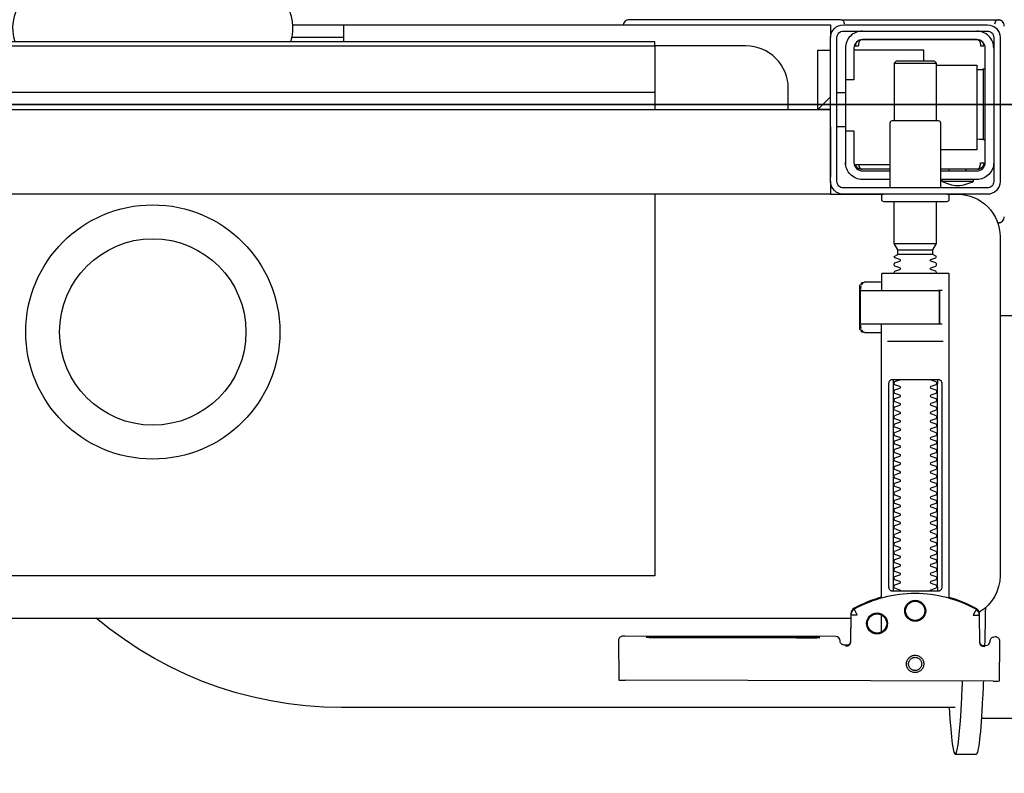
# Model space of a CAD drawing. Header units: millimetres. Extents: x 15214 to 140083, y -437840 to -79279.
# Tile 418 of 656: x 59373 to 59396, y -194630 to -194613. Entities that reach past the tile are written whole.
import ezdxf

# ---------------------------------------------------------------- set-up
doc = ezdxf.new("R2010")
doc.units = ezdxf.units.MM
doc.layers.get('0').update_dxf_attribs({"lineweight": 0})
doc.layers.add('0-wypos-sanitarne', color=1, linetype='Continuous')
doc.layers.add('0-ZABUDOWA GK-MDF', color=54, linetype='Continuous', lineweight=35)

# ---------------------------------------------------------------- blocks, each defined once
blk = doc.blocks.new('99400_TOP')
for points in [[(-0.18941, 0.18181), (-0.19441, 0.18181)], [(-0.19567, 0.17331), (-0.20939, 0.17331)], [(-0.18941, 0.17081), (-0.04454, 0.17081), (-0.04035, 0.17071), (-0.03616, 0.17042), (-0.032, 0.16993), (-0.02786, 0.16925), (-0.02376, 0.16837), (-0.0197, 0.16731), (-0.0157, 0.16606), (-0.01176, 0.16462), (-0.00789, 0.163), (-0.0041, 0.1612), (-0.0004, 0.15923), (0.0032, 0.15708), (0.00671, 0.15478), (0.0101, 0.1523), (0.01337, 0.14968)], [(-0.19839, 0.16455), (-0.11148, 0.16437)], [(-0.19593, 0.15629), (-0.19608, 0.15629), (-0.19638, 0.15629), (-0.19593, 0.1562), (-0.19577, 0.15614), (-0.19563, 0.15605), (-0.19551, 0.15594), (-0.1954, 0.15581), (-0.19532, 0.15567), (-0.19526, 0.15551), (-0.19523, 0.15535)], [(-0.16479, 0.14865), (-0.16466, 0.1552), (-0.16464, 0.15536), (-0.1646, 0.15551), (-0.16454, 0.15566), (-0.16445, 0.15579), (-0.16435, 0.15591), (-0.16422, 0.15601), (-0.16408, 0.15609), (-0.16394, 0.15614), (-0.16348, 0.15622), (-0.1638, 0.15623), (-0.16395, 0.15623)], [(-0.12195, 0.15427), (-0.15195, 0.15433)], [(-0.15195, 0.15423), (-0.12195, 0.15417)], [(-0.172, 0.15297), (-0.172, 0.14892)], [(0.16493, 0.14968), (-0.16477, 0.14968)], [(-0.172, 0.14497), (-0.172, 0.08036)], [(-0.1852, 0.14236), (-0.1852, 0.09436)], [(-0.1748, 0.09436), (-0.1748, 0.14236)], [(-0.11847, 0.04968), (-0.11847, 0.13968), (0.11153, 0.13968), (0.11153, 0.04968)], [(-0.17342, 0.08436), (-0.18658, 0.08436)], [(-0.172, 0.0823), (-0.17167, 0.08236), (-0.1682, 0.08236), (-0.16809, 0.08236), (-0.16798, 0.08234), (-0.16789, 0.08225), (-0.16779, 0.08224), (-0.16762, 0.08223), (-0.16752, 0.08223), (-0.16741, 0.08221), (-0.1673, 0.08214), (-0.16725, 0.082), (-0.16725, 0.08174), (-0.16711, 0.08172), (-0.16701, 0.08168), (-0.16693, 0.08162), (-0.16687, 0.08148), (-0.16687, 0.07124), (-0.16691, 0.07111), (-0.16701, 0.07103), (-0.16725, 0.07098), (-0.16725, 0.07071), (-0.16728, 0.07061), (-0.16735, 0.07054), (-0.16746, 0.0705), (-0.16762, 0.07049), (-0.16775, 0.07048), (-0.16789, 0.07046), (-0.16797, 0.07039), (-0.16807, 0.07036), (-0.1682, 0.07036), (-0.17167, 0.07036), (-0.172, 0.07041)], [(-0.16829, 0.08235), (-0.16772, 0.08221), (-0.16738, 0.08176)], [(-0.16723, 0.08135), (-0.16714, 0.08082), (-0.16713, 0.08055)], [(-0.18633, 0.08036), (-0.17526, 0.08036), (-0.17367, 0.08036)], [(-0.2, 0.07831), (-0.20939, 0.07831)], [(-0.18633, 0.07236), (-0.1855, 0.07236), (-0.18567, 0.07246), (-0.1857, 0.07256)], [(-0.16713, 0.07216), (-0.16714, 0.0719), (-0.16723, 0.07137)], [(-0.16738, 0.07096), (-0.16772, 0.07051), (-0.16829, 0.07036)], [(-0.1841, 0.06388), (-0.1759, 0.06388)], [(-0.1759, 0.06282), (-0.1841, 0.06282)], [(-0.175, 0.06126), (-0.185, 0.06126)], [(-0.20001, 0.05638), (-0.19987, 0.05642), (-0.19976, 0.05645), (-0.19962, 0.05647), (-0.19948, 0.05647)], [(-0.16, 0.04668), (-0.16, 0.04968), (0.16, 0.04968), (0.16, 0.04668)], [(-0.192, 0.04418), (-0.192, 0.04378)], [(-0.188, 0.04418), (-0.188, 0.04378)], [(-0.16, 0.03368), (-0.16, 0.04568)], [(-0.19478, 0.04378), (-0.186, 0.04378)], [(-0.16664, 0.04268), (-0.16666, 0.04284), (-0.16669, 0.04295), (-0.16672, 0.04306), (-0.16675, 0.04316), (-0.16679, 0.04326), (-0.16683, 0.04337), (-0.16689, 0.04346), (-0.16694, 0.04355), (-0.16701, 0.04363), (-0.1671, 0.0437), (-0.16718, 0.04375), (-0.16728, 0.04378), (-0.16718, 0.04377), (-0.16708, 0.04376), (-0.16696, 0.04373), (-0.16686, 0.0437), (-0.16677, 0.04367), (-0.16666, 0.04362), (-0.16657, 0.04357), (-0.16646, 0.0435), (-0.16636, 0.04342), (-0.16627, 0.04334), (-0.16618, 0.04324), (-0.1661, 0.04314), (-0.16603, 0.04303), (-0.16597, 0.04292), (-0.16592, 0.0428), (-0.16588, 0.04268), (-0.174, 0.04268)], [(-0.174, 0.04378), (-0.16722, 0.04378)], [(-0.185, 0.01918), (-0.1945, 0.01918), (-0.1945, 0.03918), (-0.186, 0.03918)], [(-0.19591, 0.03679), (-0.19602, 0.03679), (-0.19616, 0.03679), (-0.19632, 0.03679), (-0.1965, 0.03679)], [(-0.1615, 0.03368), (-0.1635, 0.03368)], [(-0.185, 0.03238), (-0.185, 0.01876), (-0.1845, 0.01826), (-0.1755, 0.01826), (-0.175, 0.01876), (-0.175, 0.03238)], [(0.16, 0.02668), (0.157, 0.02968), (0.16, 0.02968), (-0.16, 0.02968), (-0.157, 0.02968), (-0.16, 0.02668)], [(-0.157, 0.02968), (-0.157, 0.01568), (-0.16, 0.01568)], [(0.10602, 0.02968), (0.10602, 0.0256), (-0.11847, 0.0256)], [(-0.1615, 0.02568), (-0.1635, 0.02568)], [(-0.1965, 0.02017), (-0.19632, 0.02017), (-0.19616, 0.02017), (-0.19602, 0.02017), (-0.19591, 0.02017)], [(-0.175, 0.01876), (-0.185, 0.01876)], [(-0.182, 0.01826), (-0.182, 0.01568), (-0.1655, 0.01568)], [(-0.16636, 0.01353), (-0.16625, 0.01364), (-0.16618, 0.01371), (-0.16612, 0.01379), (-0.16606, 0.01388), (-0.166, 0.01398), (-0.16596, 0.01407), (-0.16592, 0.01417), (-0.16589, 0.01428), (-0.16586, 0.01438), (-0.16584, 0.01449), (-0.16583, 0.01459), (-0.16583, 0.01469), (-0.16593, 0.01468), (-0.16606, 0.01468), (-0.1663, 0.01468), (-0.1664, 0.01468), (-0.16651, 0.01468), (-0.16661, 0.01468), (-0.16661, 0.01458), (-0.16662, 0.01448), (-0.16663, 0.01438), (-0.16664, 0.01428), (-0.16665, 0.01418), (-0.16667, 0.01407), (-0.1667, 0.01397), (-0.16673, 0.01387), (-0.16676, 0.01377), (-0.1668, 0.01366), (-0.16685, 0.01356), (-0.1669, 0.01347), (-0.16697, 0.01338), (-0.16704, 0.01331), (-0.16712, 0.01325), (-0.16725, 0.01318), (-0.19475, 0.01318), (-0.19493, 0.01328), (-0.19501, 0.01336), (-0.19507, 0.01344), (-0.19513, 0.01353), (-0.19518, 0.01363), (-0.19522, 0.01372), (-0.19526, 0.01383), (-0.19529, 0.01393), (-0.19532, 0.01405), (-0.19534, 0.01415), (-0.19536, 0.01425), (-0.19537, 0.01435), (-0.19538, 0.01446), (-0.19538, 0.01458), (-0.19539, 0.01468), (-0.19617, 0.01467), (-0.19616, 0.01456), (-0.19615, 0.01446), (-0.19613, 0.01435), (-0.1961, 0.01425), (-0.19607, 0.01415), (-0.19603, 0.01405), (-0.19598, 0.01395), (-0.19592, 0.01386), (-0.19586, 0.01377), (-0.19579, 0.01369), (-0.19571, 0.01361), (-0.19563, 0.01353)], [(-0.03305, 0.00968), (-0.16, 0.00968), (-0.16, 0.01268)], [(-0.045, 0.00968), (-0.045, 0.01368)], [(-0.045, 0.01268), (-0.03283, 0.01268)]]:
    blk.add_lwpolyline(points)
for points in [[(-0.19989, 0.16454), (-0.19995, 0.15554, 0.009369), (-0.19993, 0.15511), (-0.19991, 0.15494), (-0.19986, 0.15477), (-0.19978, 0.15461), (-0.19968, 0.15447), (-0.19955, 0.15435), (-0.1994, 0.15426), (-0.19924, 0.15419), (-0.19907, 0.15415), (-0.19895, 0.15414), (-0.1988, 0.15414)], [(-0.16412, 0.15607), (-0.16324, 0.15607), (-0.16303, 0.15604), (-0.16282, 0.15598), (-0.16264, 0.15587), (-0.16249, 0.15572), (-0.16236, 0.15555), (-0.16228, 0.15535), (-0.16224, 0.15515, 0.002299), (-0.16224, 0.15503, 0.40455), (-0.16124, 0.15406), (-0.11145, 0.15396), (-0.11127, 0.15396), (-0.11111, 0.15396), (-0.11099, 0.15396), (-0.11083, 0.15397), (-0.11065, 0.15401), (-0.11048, 0.15408), (-0.11033, 0.15418), (-0.1102, 0.1543), (-0.11009, 0.15445), (-0.11001, 0.15461), (-0.10996, 0.15479), (-0.10995, 0.15497), (-0.10997, 0.16396), (-0.10998, 0.16435)], [(-0.19576, 0.15613), (-0.19665, 0.15613, 0.282591), (-0.19753, 0.15558), (-0.19757, 0.15549), (-0.19761, 0.15538), (-0.19763, 0.15529), (-0.19764, 0.15514, -0.415352), (-0.19864, 0.15414)], [(-0.19623, 0.15644), (-0.19587, 0.15638), (-0.19555, 0.15617), (-0.19533, 0.15585), (-0.19523, 0.1555), (-0.19513, 0.14894), (-0.19513, 0.14888, 0.265347), (-0.19435, 0.14762, 0.125711), (-0.17997, 0.14391, 0.125711), (-0.16558, 0.14756, 0.26954), (-0.16479, 0.14885), (-0.16467, 0.1554), (-0.16464, 0.15562), (-0.16456, 0.15583), (-0.16444, 0.15601), (-0.16428, 0.15617), (-0.16409, 0.15628), (-0.16388, 0.15635), (-0.16368, 0.15638)], [(-0.15993, 0.04968), (-0.17248, 0.04968, 0.405519), (-0.172, 0.05018), (-0.172, 0.05088, 0.414214), (-0.1725, 0.05138), (-0.1875, 0.05138, 0.414214), (-0.188, 0.05088), (-0.188, 0.05018, 0.405519), (-0.18751, 0.04968), (-0.19, 0.04968, -0.414214), (-0.2, 0.05968), (-0.2, 0.13968, -0.266001), (-0.19506, 0.1483)], [(-0.19512, 0.14869), (-0.19511, 0.1485), (-0.19509, 0.1484), (-0.19506, 0.1483), (-0.19503, 0.1482), (-0.19498, 0.1481), (-0.19493, 0.148), (-0.19488, 0.14791), (-0.19482, 0.14782), (-0.19475, 0.14774), (-0.19467, 0.14766), (-0.1946, 0.14759), (-0.19451, 0.14753), (-0.19443, 0.14747), (-0.19434, 0.14742), (-0.19358, 0.14701), (-0.19281, 0.14663), (-0.19203, 0.14628), (-0.19124, 0.14594), (-0.19044, 0.14563), (-0.18964, 0.14534), (-0.18882, 0.14507), (-0.188, 0.14483), (-0.188, 0.06856, 0.414214), (-0.1878, 0.06836), (-0.17545, 0.06836), (-0.1722, 0.06836, 0.414214), (-0.172, 0.06856), (-0.172, 0.07236)], [(-0.172, 0.14478), (-0.17117, 0.14502), (-0.17034, 0.14528), (-0.16952, 0.14557), (-0.16871, 0.14588), (-0.16791, 0.14622), (-0.16712, 0.14657), (-0.16635, 0.14695), (-0.16558, 0.14736), (-0.16557, 0.14736, 0.269546), (-0.16479, 0.14865)], [(-0.18353, 0.09336, 0.182836), (-0.18364, 0.09345), (-0.18485, 0.09386, 0.050055), (-0.185, 0.09412), (-0.185, 0.0944, 0.050055), (-0.18485, 0.09466), (-0.18364, 0.09507, 0.719897), (-0.18364, 0.09545), (-0.18485, 0.09586, 0.050055), (-0.185, 0.09612), (-0.185, 0.0964, 0.050055), (-0.18485, 0.09666), (-0.18364, 0.09707, 0.719897), (-0.18364, 0.09745), (-0.18485, 0.09786, 0.050055), (-0.185, 0.09812), (-0.185, 0.0984, 0.050055), (-0.18485, 0.09866), (-0.18364, 0.09907, 0.719897), (-0.18364, 0.09945), (-0.18485, 0.09986, 0.050055), (-0.185, 0.10012), (-0.185, 0.1004, 0.050055), (-0.18485, 0.10066), (-0.18364, 0.10107, 0.719897), (-0.18364, 0.10145), (-0.18485, 0.10186, 0.050055), (-0.185, 0.10212), (-0.185, 0.1024, 0.050055), (-0.18485, 0.10266), (-0.18364, 0.10307, 0.719897), (-0.18364, 0.10345), (-0.18485, 0.10386, 0.050055), (-0.185, 0.10412), (-0.185, 0.1044, 0.050055), (-0.18485, 0.10466), (-0.18364, 0.10507, 0.719897), (-0.18364, 0.10545), (-0.18485, 0.10586, 0.050055), (-0.185, 0.10612), (-0.185, 0.1064, 0.050055), (-0.18485, 0.10666), (-0.18364, 0.10707, 0.719897), (-0.18364, 0.10745), (-0.18485, 0.10786, 0.050055), (-0.185, 0.10812), (-0.185, 0.1084, 0.050055), (-0.18485, 0.10866), (-0.18364, 0.10907, 0.719897), (-0.18364, 0.10945), (-0.18485, 0.10986, 0.050055), (-0.185, 0.11012), (-0.185, 0.1104, 0.050055), (-0.18485, 0.11066), (-0.18364, 0.11107, 0.719897), (-0.18364, 0.11145), (-0.18485, 0.11186, 0.050055), (-0.185, 0.11212), (-0.185, 0.1124, 0.050055), (-0.18485, 0.11266), (-0.18364, 0.11307, 0.719897), (-0.18364, 0.11345), (-0.18485, 0.11386, 0.050055), (-0.185, 0.11412), (-0.185, 0.1144, 0.050055), (-0.18485, 0.11466), (-0.18364, 0.11507, 0.719897), (-0.18364, 0.11545), (-0.18485, 0.11586, 0.050055), (-0.185, 0.11612), (-0.185, 0.1164, 0.050055), (-0.18485, 0.11666), (-0.18364, 0.11707, 0.719897), (-0.18364, 0.11745), (-0.18485, 0.11786, 0.050055), (-0.185, 0.11812), (-0.185, 0.1184, 0.050055), (-0.18485, 0.11866), (-0.18364, 0.11907, 0.719897), (-0.18364, 0.11945), (-0.18485, 0.11986, 0.050055), (-0.185, 0.12012), (-0.185, 0.1204, 0.050055), (-0.18485, 0.12066), (-0.18364, 0.12107, 0.719897), (-0.18364, 0.12145), (-0.18485, 0.12186, 0.050055), (-0.185, 0.12212), (-0.185, 0.1224, 0.050055), (-0.18485, 0.12266), (-0.18364, 0.12307, 0.719897), (-0.18364, 0.12345), (-0.18485, 0.12386, 0.050055), (-0.185, 0.12412), (-0.185, 0.1244, 0.050055), (-0.18485, 0.12466), (-0.18364, 0.12507, 0.719897), (-0.18364, 0.12545), (-0.18485, 0.12586, 0.050055), (-0.185, 0.12612), (-0.185, 0.1264, 0.050055), (-0.18485, 0.12666), (-0.18364, 0.12707, 0.719897), (-0.18364, 0.12745), (-0.18485, 0.12786, 0.050055), (-0.185, 0.12812), (-0.185, 0.1284, 0.050055), (-0.18485, 0.12866), (-0.18364, 0.12907, 0.719897), (-0.18364, 0.12945), (-0.18485, 0.12986, 0.050055), (-0.185, 0.13012), (-0.185, 0.1304, 0.050055), (-0.18485, 0.13066), (-0.18364, 0.13107, 0.719897), (-0.18364, 0.13145), (-0.18485, 0.13186, 0.050055), (-0.185, 0.13212), (-0.185, 0.1324, 0.050055), (-0.18485, 0.13266), (-0.18364, 0.13307, 0.719897), (-0.18364, 0.13345), (-0.18485, 0.13386, 0.050055), (-0.185, 0.13412), (-0.185, 0.1344, 0.050055), (-0.18485, 0.13466), (-0.18364, 0.13507, 0.719897), (-0.18364, 0.13545), (-0.18485, 0.13586, 0.050055), (-0.185, 0.13612), (-0.185, 0.1364, 0.050055), (-0.18485, 0.13666), (-0.18364, 0.13707, 0.719897), (-0.18364, 0.13745), (-0.18485, 0.13786, 0.050055), (-0.185, 0.13812), (-0.185, 0.1384, 0.050055), (-0.18485, 0.13866), (-0.18364, 0.13907, 0.719897), (-0.18364, 0.13945), (-0.18485, 0.13986, 0.050055), (-0.185, 0.14012), (-0.185, 0.1404, 0.050055), (-0.18485, 0.14066), (-0.18364, 0.14107, 0.719897), (-0.18364, 0.14145), (-0.18485, 0.14186, 0.050055), (-0.185, 0.14212), (-0.185, 0.1424, 0.050055), (-0.18485, 0.14266), (-0.18364, 0.14307, 0.474594), (-0.18353, 0.14336)], [(-0.17647, 0.14336, 0.474594), (-0.17636, 0.14307), (-0.17514, 0.14266, 0.050055), (-0.175, 0.1424), (-0.175, 0.14212, 0.050055), (-0.17514, 0.14186), (-0.17636, 0.14145, 0.719897), (-0.17636, 0.14107), (-0.17514, 0.14066, 0.050055), (-0.175, 0.1404), (-0.175, 0.14012, 0.050055), (-0.17514, 0.13986), (-0.17636, 0.13945, 0.719897), (-0.17636, 0.13907), (-0.17514, 0.13866, 0.050055), (-0.175, 0.1384), (-0.175, 0.13812, 0.050055), (-0.17514, 0.13786), (-0.17636, 0.13745, 0.719897), (-0.17636, 0.13707), (-0.17514, 0.13666, 0.050055), (-0.175, 0.1364), (-0.175, 0.13612, 0.050055), (-0.17514, 0.13586), (-0.17636, 0.13545, 0.719897), (-0.17636, 0.13507), (-0.17514, 0.13466, 0.050055), (-0.175, 0.1344), (-0.175, 0.13412, 0.050055), (-0.17514, 0.13386), (-0.17636, 0.13345, 0.719897), (-0.17636, 0.13307), (-0.17514, 0.13266, 0.050055), (-0.175, 0.1324), (-0.175, 0.13212, 0.050055), (-0.17514, 0.13186), (-0.17636, 0.13145, 0.719897), (-0.17636, 0.13107), (-0.17514, 0.13066, 0.050055), (-0.175, 0.1304), (-0.175, 0.13012, 0.050055), (-0.17514, 0.12986), (-0.17636, 0.12945, 0.719897), (-0.17636, 0.12907), (-0.17514, 0.12866, 0.050055), (-0.175, 0.1284), (-0.175, 0.12812, 0.050055), (-0.17514, 0.12786), (-0.17636, 0.12745, 0.719897), (-0.17636, 0.12707), (-0.17514, 0.12666, 0.050055), (-0.175, 0.1264), (-0.175, 0.12612, 0.050055), (-0.17514, 0.12586), (-0.17636, 0.12545, 0.719897), (-0.17636, 0.12507), (-0.17514, 0.12466, 0.050055), (-0.175, 0.1244), (-0.175, 0.12412, 0.050055), (-0.17514, 0.12386), (-0.17636, 0.12345, 0.719897), (-0.17636, 0.12307), (-0.17514, 0.12266, 0.050055), (-0.175, 0.1224), (-0.175, 0.12212, 0.050055), (-0.17514, 0.12186), (-0.17636, 0.12145, 0.719897), (-0.17636, 0.12107), (-0.17514, 0.12066, 0.050055), (-0.175, 0.1204), (-0.175, 0.12012, 0.050055), (-0.17514, 0.11986), (-0.17636, 0.11945, 0.719897), (-0.17636, 0.11907), (-0.17514, 0.11866, 0.050055), (-0.175, 0.1184), (-0.175, 0.11812, 0.050055), (-0.17514, 0.11786), (-0.17636, 0.11745, 0.719897), (-0.17636, 0.11707), (-0.17514, 0.11666, 0.050055), (-0.175, 0.1164), (-0.175, 0.11612, 0.050055), (-0.17514, 0.11586), (-0.17636, 0.11545, 0.719897), (-0.17636, 0.11507), (-0.17514, 0.11466, 0.050055), (-0.175, 0.1144), (-0.175, 0.11412, 0.050055), (-0.17514, 0.11386), (-0.17636, 0.11345, 0.719897), (-0.17636, 0.11307), (-0.17514, 0.11266, 0.050055), (-0.175, 0.1124), (-0.175, 0.11212, 0.050055), (-0.17514, 0.11186), (-0.17636, 0.11145, 0.719897), (-0.17636, 0.11107), (-0.17514, 0.11066, 0.050055), (-0.175, 0.1104), (-0.175, 0.11012, 0.050055), (-0.17514, 0.10986), (-0.17636, 0.10945, 0.719897), (-0.17636, 0.10907), (-0.17514, 0.10866, 0.050055), (-0.175, 0.1084), (-0.175, 0.10812, 0.050055), (-0.17514, 0.10786), (-0.17636, 0.10745, 0.719897), (-0.17636, 0.10707), (-0.17514, 0.10666, 0.050055), (-0.175, 0.1064), (-0.175, 0.10612, 0.050055), (-0.17514, 0.10586), (-0.17636, 0.10545, 0.719897), (-0.17636, 0.10507), (-0.17514, 0.10466, 0.050055), (-0.175, 0.1044), (-0.175, 0.10412, 0.050055), (-0.17514, 0.10386), (-0.17636, 0.10345, 0.719897), (-0.17636, 0.10307), (-0.17514, 0.10266, 0.050055), (-0.175, 0.1024), (-0.175, 0.10212, 0.050055), (-0.17514, 0.10186), (-0.17636, 0.10145, 0.719897), (-0.17636, 0.10107), (-0.17514, 0.10066, 0.050055), (-0.175, 0.1004), (-0.175, 0.10012, 0.050055), (-0.17514, 0.09986), (-0.17636, 0.09945, 0.719897), (-0.17636, 0.09907), (-0.17514, 0.09866, 0.050055), (-0.175, 0.0984), (-0.175, 0.09812, 0.050055), (-0.17514, 0.09786), (-0.17636, 0.09745, 0.719897), (-0.17636, 0.09707), (-0.17514, 0.09666, 0.050055), (-0.175, 0.0964), (-0.175, 0.09612, 0.050055), (-0.17514, 0.09586), (-0.17636, 0.09545, 0.719897), (-0.17636, 0.09507), (-0.17514, 0.09466, 0.050055), (-0.175, 0.0944), (-0.175, 0.09412, 0.050055), (-0.17514, 0.09386), (-0.17636, 0.09345, 0.182836), (-0.17647, 0.09336)], [(-0.1857, 0.08016), (-0.1857, 0.07256), (-0.1857, 0.08016), (-0.18567, 0.08026), (-0.18559, 0.08034), (-0.17695, 0.08036), (-0.16725, 0.08036, -0.414214), (-0.16705, 0.08016), (-0.16705, 0.07256, -0.414214), (-0.16725, 0.07236), (-0.18543, 0.07236), (-0.18553, 0.0724), (-0.18559, 0.07256)], [(-0.185, 0.06836), (-0.185, 0.06812, -0.050055), (-0.18485, 0.06786), (-0.18364, 0.06745, -0.719897), (-0.18364, 0.06707), (-0.18485, 0.06666, -0.050055), (-0.185, 0.0664), (-0.185, 0.06612, -0.050055), (-0.18485, 0.06586), (-0.18364, 0.06545, -0.719897), (-0.18364, 0.06507), (-0.18485, 0.06466, -0.050055), (-0.185, 0.0644), (-0.1841, 0.06388), (-0.1841, 0.06282), (-0.185, 0.06126), (-0.185, 0.05138)], [(-0.175, 0.06836), (-0.175, 0.06812, 0.050055), (-0.17514, 0.06786), (-0.17636, 0.06745, 0.719897), (-0.17636, 0.06707), (-0.17514, 0.06666, 0.050055), (-0.175, 0.0664), (-0.175, 0.06612, 0.050055), (-0.17514, 0.06586), (-0.17636, 0.06545, 0.719897), (-0.17636, 0.06507), (-0.17514, 0.06466, 0.050055), (-0.175, 0.0644), (-0.1759, 0.06388), (-0.1759, 0.06282), (-0.175, 0.06126), (-0.175, 0.05138)], [(-0.20011, 0.05634, 0.091301), (-0.20055, 0.05604, 0.198909), (-0.20099, 0.05497)], [(-0.19944, 0.0564, 0.170835), (-0.20011, 0.05634)], [(-0.1985, 0.04218, -0.414214), (-0.1945, 0.04618), (-0.18625, 0.04618), (-0.18625, 0.04656), (-0.19375, 0.04656), (-0.19375, 0.04618)], [(-0.18625, 0.04656, 0.119096), (-0.19, 0.04764, 0.119096), (-0.19375, 0.04656)], [(-0.186, 0.04818), (-0.186, 0.03288, 0.414214), (-0.1855, 0.03238), (-0.1745, 0.03238, 0.414214), (-0.174, 0.03288), (-0.174, 0.04818)], [(-0.186, 0.04418), (-0.1945, 0.04418, 0.414214), (-0.1965, 0.04218), (-0.1965, 0.01518, 0.414214), (-0.1945, 0.01318), (-0.1675, 0.01318, 0.414214), (-0.1655, 0.01518), (-0.1655, 0.02268), (-0.1635, 0.02268), (-0.1635, 0.04218)], [(-0.174, 0.04618), (-0.1675, 0.04618, -0.414214), (-0.1635, 0.04218), (-0.16353, 0.04268)], [(-0.1635, 0.03468), (-0.1655, 0.03468), (-0.1655, 0.04218, 0.414214), (-0.1675, 0.04418), (-0.174, 0.04418)], [(-0.1945, 0.02025), (-0.19515, 0.02024), (-0.19542, 0.02024), (-0.1956, 0.02024), (-0.19567, 0.02024, 0.116465), (-0.19589, 0.02018), (-0.19601, 0.02013), (-0.19601, 0.03683), (-0.19589, 0.03678, 0.116465), (-0.19567, 0.03672), (-0.19542, 0.03672), (-0.19515, 0.03672), (-0.1945, 0.03671)], [(-0.15, 0.02968), (-0.15, 0.02468, 0.414214), (-0.14, 0.01468), (-0.11847, 0.01468), (-0.11847, 0.02968)], [(-0.1675, 0.01118, 0.414214), (-0.1635, 0.01518), (-0.1635, 0.02268)], [(-0.1985, 0.01518, 0.414214), (-0.1945, 0.01118)], [(-0.04, 0.01368), (-0.03255, 0.01368, 0.236962), (-0.03118, 0.00443, -0.154353), (-0.031, 0.00386), (-0.031, 0), (0.031, 0), (0.031, 0.00386, -0.154353), (0.03118, 0.00443, 0.236962), (0.03256, 0.01368), (0.04, 0.01368)], [(-0.20099, 0.00998, 0.198909), (-0.20055, 0.00892, 0.091301), (-0.20011, 0.00862)], [(-0.16237, 0.00849), (-0.16249, 0.00849), (-0.16269, 0.00849), (-0.16294, 0.00849), (-0.16323, 0.00849), (-0.16357, 0.00849), (-0.16393, 0.00849), (-0.16428, 0.00849), (-0.19771, 0.00849), (-0.19841, 0.00849), (-0.19903, 0.00849), (-0.19948, 0.00849), (-0.19961, 0.00849), (-0.19973, 0.00851), (-0.19984, 0.00853), (-0.20003, 0.00859, 0.517033), (-0.1987, 0.00952)], [(-0.1633, 0.00948, 0.412536), (-0.1623, 0.00848), (-0.1125, 0.00848), (-0.11221, 0.00851), (-0.11193, 0.0086), (-0.11168, 0.00873), (-0.11145, 0.00892), (-0.11126, 0.00914), (-0.11112, 0.0094), (-0.11104, 0.00968)]]:
    blk.add_lwpolyline(points, format="xyb")
for points in [[(-0.17994, 0.16256), (-0.17974, 0.16255), (-0.17954, 0.16252), (-0.17934, 0.16247), (-0.17915, 0.1624), (-0.17897, 0.16231), (-0.1788, 0.16221), (-0.17864, 0.16209), (-0.17849, 0.16196), (-0.17836, 0.16181), (-0.17824, 0.16165), (-0.17813, 0.16147), (-0.17805, 0.16129), (-0.17798, 0.1611), (-0.17793, 0.16091), (-0.1779, 0.16071), (-0.17789, 0.16051), (-0.1779, 0.16031), (-0.17793, 0.16011), (-0.17798, 0.15991), (-0.17805, 0.15972), (-0.17814, 0.15954), (-0.17824, 0.15937), (-0.17836, 0.15921), (-0.1785, 0.15906), (-0.17865, 0.15893), (-0.17881, 0.15881), (-0.17898, 0.1587), (-0.17916, 0.15862), (-0.17935, 0.15855), (-0.17955, 0.1585), (-0.17975, 0.15847), (-0.17995, 0.15846), (-0.18015, 0.15847), (-0.18035, 0.1585), (-0.18054, 0.15855), (-0.18073, 0.15862), (-0.18091, 0.15871), (-0.18108, 0.15881), (-0.18124, 0.15893), (-0.18139, 0.15907), (-0.18153, 0.15922), (-0.18165, 0.15938), (-0.18175, 0.15955), (-0.18184, 0.15973), (-0.1819, 0.15992), (-0.18195, 0.16012), (-0.18198, 0.16031), (-0.18199, 0.16052), (-0.18198, 0.16072), (-0.18195, 0.16091), (-0.1819, 0.16111), (-0.18183, 0.1613), (-0.18175, 0.16148), (-0.18164, 0.16165), (-0.18152, 0.16181), (-0.18139, 0.16196), (-0.18124, 0.1621), (-0.18108, 0.16222), (-0.1809, 0.16232), (-0.18072, 0.1624), (-0.18053, 0.16247), (-0.18034, 0.16252), (-0.18014, 0.16255)], [(-0.17994, 0.16205), (-0.17979, 0.16205), (-0.17964, 0.16202), (-0.17949, 0.16199), (-0.17935, 0.16194), (-0.17921, 0.16187), (-0.17908, 0.16179), (-0.17896, 0.1617), (-0.17884, 0.1616), (-0.17874, 0.16149), (-0.17865, 0.16136), (-0.17857, 0.16123), (-0.17851, 0.1611), (-0.17846, 0.16095), (-0.17842, 0.1608), (-0.1784, 0.16065), (-0.17839, 0.1605), (-0.1784, 0.16035), (-0.17842, 0.1602), (-0.17846, 0.16005), (-0.17851, 0.15991), (-0.17858, 0.15977), (-0.17866, 0.15964), (-0.17875, 0.15952), (-0.17885, 0.15941), (-0.17896, 0.1593), (-0.17908, 0.15921), (-0.17921, 0.15914), (-0.17935, 0.15907), (-0.1795, 0.15902), (-0.17964, 0.15898), (-0.17979, 0.15896), (-0.17995, 0.15895), (-0.1801, 0.15896), (-0.18025, 0.15899), (-0.18039, 0.15902), (-0.18054, 0.15907), (-0.18067, 0.15914), (-0.18081, 0.15922), (-0.18093, 0.15931), (-0.18104, 0.15941), (-0.18114, 0.15952), (-0.18123, 0.15965), (-0.18131, 0.15978), (-0.18138, 0.15991), (-0.18143, 0.16006), (-0.18146, 0.16021), (-0.18148, 0.16036), (-0.18149, 0.16051), (-0.18148, 0.16066), (-0.18146, 0.16081), (-0.18142, 0.16096), (-0.18137, 0.1611), (-0.18131, 0.16124), (-0.18123, 0.16137), (-0.18114, 0.16149), (-0.18104, 0.1616), (-0.18092, 0.1617), (-0.1808, 0.1618), (-0.18067, 0.16187), (-0.18053, 0.16194), (-0.18039, 0.16199), (-0.18024, 0.16203), (-0.18009, 0.16205)], [(-0.17471, 0.14336), (-0.17462, 0.14336), (-0.17454, 0.14335), (-0.17445, 0.14333), (-0.17436, 0.14331), (-0.17428, 0.14327), (-0.1742, 0.14323), (-0.17413, 0.14318), (-0.17406, 0.14313), (-0.174, 0.14306), (-0.17394, 0.14299), (-0.17389, 0.1429), (-0.17384, 0.1428), (-0.1738, 0.1427), (-0.17378, 0.14259), (-0.17376, 0.14247), (-0.17375, 0.14236), (-0.17375, 0.09436), (-0.17376, 0.09424), (-0.17378, 0.09413), (-0.1738, 0.09402), (-0.17384, 0.09391), (-0.17389, 0.09382), (-0.17394, 0.09373), (-0.174, 0.09366), (-0.17406, 0.09359), (-0.17413, 0.09353), (-0.1742, 0.09349), (-0.17428, 0.09344), (-0.17436, 0.09341), (-0.17445, 0.09339), (-0.17454, 0.09337), (-0.17462, 0.09336), (-0.17471, 0.09336), (-0.18529, 0.09336), (-0.18538, 0.09336), (-0.18546, 0.09337), (-0.18555, 0.09339), (-0.18564, 0.09341), (-0.18572, 0.09344), (-0.1858, 0.09349), (-0.18587, 0.09353), (-0.18594, 0.09359), (-0.186, 0.09366), (-0.18606, 0.09373), (-0.18611, 0.09382), (-0.18616, 0.09391), (-0.1862, 0.09402), (-0.18622, 0.09413), (-0.18624, 0.09424), (-0.18624, 0.09436), (-0.18624, 0.14236), (-0.18624, 0.14247), (-0.18622, 0.14259), (-0.1862, 0.1427), (-0.18616, 0.1428), (-0.18611, 0.1429), (-0.18606, 0.14299), (-0.186, 0.14306), (-0.18594, 0.14313), (-0.18587, 0.14318), (-0.1858, 0.14323), (-0.18572, 0.14327), (-0.18564, 0.14331), (-0.18555, 0.14333), (-0.18546, 0.14335), (-0.18538, 0.14336), (-0.18529, 0.14336)], [(-0.19467, 0.04378), (-0.19466, 0.04378), (-0.19466, 0.04378), (-0.19466, 0.04378), (-0.19466, 0.04378), (-0.19466, 0.04378), (-0.19466, 0.04378), (-0.19466, 0.04378), (-0.19466, 0.04378), (-0.19466, 0.04378), (-0.19466, 0.04378), (-0.19466, 0.04378), (-0.19466, 0.04378), (-0.19466, 0.04378), (-0.19466, 0.04378), (-0.19466, 0.04378), (-0.19466, 0.04378), (-0.19467, 0.04378), (-0.19467, 0.04378), (-0.19467, 0.04378), (-0.19467, 0.04378), (-0.19468, 0.04378), (-0.19468, 0.04378), (-0.19469, 0.04378), (-0.1947, 0.04378), (-0.1947, 0.04378), (-0.19471, 0.04378), (-0.19471, 0.04378), (-0.19471, 0.04378), (-0.19471, 0.04378), (-0.19472, 0.04378), (-0.19472, 0.04378), (-0.19472, 0.04377), (-0.19472, 0.04377), (-0.19473, 0.04377), (-0.19473, 0.04377), (-0.19473, 0.04377), (-0.19473, 0.04377), (-0.19473, 0.04377), (-0.19473, 0.04377), (-0.19474, 0.04377), (-0.19474, 0.04377), (-0.19474, 0.04377), (-0.19474, 0.04377), (-0.19474, 0.04377), (-0.19475, 0.04377), (-0.19475, 0.04377), (-0.19475, 0.04377), (-0.19475, 0.04377), (-0.19476, 0.04377), (-0.19476, 0.04377), (-0.19476, 0.04377), (-0.19477, 0.04376), (-0.19477, 0.04376), (-0.19477, 0.04376), (-0.19478, 0.04376), (-0.19479, 0.04376), (-0.19479, 0.04376), (-0.1948, 0.04375), (-0.19481, 0.04375), (-0.19481, 0.04375), (-0.19482, 0.04374), (-0.19483, 0.04374), (-0.19483, 0.04374), (-0.19484, 0.04373), (-0.19485, 0.04373), (-0.19485, 0.04373), (-0.19486, 0.04372), (-0.19487, 0.04372), (-0.19488, 0.04371), (-0.19488, 0.04371), (-0.19489, 0.0437), (-0.1949, 0.0437), (-0.1949, 0.04369), (-0.19491, 0.04369), (-0.19492, 0.04368), (-0.19493, 0.04368), (-0.19493, 0.04367), (-0.19494, 0.04367), (-0.19495, 0.04366), (-0.19495, 0.04366), (-0.19496, 0.04365), (-0.19497, 0.04364), (-0.19497, 0.04364), (-0.19498, 0.04363), (-0.19499, 0.04362), (-0.19499, 0.04362), (-0.195, 0.04361), (-0.19501, 0.0436), (-0.19501, 0.04359), (-0.19502, 0.04359), (-0.19503, 0.04358), (-0.19503, 0.04357), (-0.19504, 0.04356), (-0.19504, 0.04356), (-0.19505, 0.04355), (-0.19506, 0.04354), (-0.19506, 0.04353), (-0.19507, 0.04352), (-0.19508, 0.04351), (-0.19508, 0.0435), (-0.19509, 0.04349), (-0.19509, 0.04349), (-0.1951, 0.04348), (-0.19511, 0.04347), (-0.19511, 0.04346), (-0.19512, 0.04345), (-0.19512, 0.04344), (-0.19513, 0.04343), (-0.19513, 0.04342), (-0.19514, 0.04341), (-0.19515, 0.0434), (-0.19515, 0.04339), (-0.19516, 0.04338), (-0.19516, 0.04337), (-0.19517, 0.04336), (-0.19517, 0.04334), (-0.19518, 0.04333), (-0.19518, 0.04332), (-0.19519, 0.04331), (-0.19519, 0.0433), (-0.1952, 0.04329), (-0.1952, 0.04328), (-0.19521, 0.04327), (-0.19521, 0.04325), (-0.19522, 0.04324), (-0.19522, 0.04323), (-0.19523, 0.04322), (-0.19523, 0.04321), (-0.19524, 0.04319), (-0.19524, 0.04318), (-0.19525, 0.04317), (-0.19525, 0.04316), (-0.19526, 0.04313), (-0.19527, 0.04311), (-0.19527, 0.04308), (-0.19528, 0.04306), (-0.19529, 0.04303), (-0.1953, 0.043), (-0.1953, 0.04298), (-0.19531, 0.04295), (-0.19532, 0.04292), (-0.19532, 0.0429), (-0.19533, 0.04287), (-0.19533, 0.04285), (-0.19534, 0.04282), (-0.19534, 0.04279), (-0.19535, 0.04277), (-0.19535, 0.04274), (-0.19536, 0.04271), (-0.19536, 0.04269), (-0.19536, 0.04266), (-0.19537, 0.04263), (-0.19537, 0.04261), (-0.19537, 0.04258), (-0.19537, 0.04257), (-0.19537, 0.04256), (-0.19537, 0.04255), (-0.19537, 0.04255), (-0.19537, 0.04254), (-0.19538, 0.04253), (-0.19538, 0.04253), (-0.19538, 0.04252), (-0.19538, 0.04252), (-0.19538, 0.04251), (-0.19538, 0.04251), (-0.19538, 0.0425), (-0.19538, 0.04249), (-0.19538, 0.04249), (-0.19538, 0.04248), (-0.19538, 0.04248), (-0.19538, 0.04248), (-0.19538, 0.04247), (-0.19538, 0.04247), (-0.19538, 0.04246), (-0.19538, 0.04246), (-0.19538, 0.04246), (-0.19538, 0.04245), (-0.19538, 0.04245), (-0.19538, 0.04245), (-0.19538, 0.04244), (-0.19538, 0.04244), (-0.19538, 0.04244), (-0.19538, 0.04244), (-0.19538, 0.04243), (-0.19538, 0.04243), (-0.19538, 0.04243), (-0.19538, 0.04242), (-0.19538, 0.04242), (-0.19538, 0.04241), (-0.19538, 0.04241), (-0.19538, 0.0424), (-0.19538, 0.0424), (-0.19538, 0.04239), (-0.19538, 0.04239), (-0.19538, 0.04239), (-0.19538, 0.04238), (-0.19538, 0.04238), (-0.19538, 0.04237), (-0.19538, 0.04237), (-0.19538, 0.04236), (-0.19538, 0.04236), (-0.19538, 0.04235), (-0.19538, 0.04235), (-0.19538, 0.04234), (-0.19538, 0.04234), (-0.19538, 0.04234), (-0.19538, 0.04233), (-0.19538, 0.04232), (-0.19538, 0.04232), (-0.19538, 0.04231), (-0.19538, 0.04231), (-0.19538, 0.04231), (-0.19538, 0.0423), (-0.19538, 0.0423), (-0.19538, 0.04229), (-0.19538, 0.04229), (-0.19538, 0.04229), (-0.19538, 0.04229), (-0.19538, 0.04228), (-0.19538, 0.04228), (-0.19538, 0.04228), (-0.19538, 0.04228), (-0.19539, 0.04228), (-0.19539, 0.04228), (-0.19539, 0.04228), (-0.19539, 0.04227), (-0.19539, 0.04227), (-0.1954, 0.04227), (-0.1954, 0.04227), (-0.1954, 0.04227), (-0.1954, 0.04227), (-0.19541, 0.04227), (-0.19541, 0.04227), (-0.19542, 0.04227), (-0.19542, 0.04227), (-0.19543, 0.04228), (-0.19544, 0.04228), (-0.19545, 0.04228), (-0.19545, 0.04228), (-0.19546, 0.04228), (-0.19546, 0.04228), (-0.19546, 0.04228), (-0.19547, 0.04228), (-0.19548, 0.04228), (-0.19549, 0.04228), (-0.19549, 0.04228), (-0.1955, 0.04228), (-0.19551, 0.04228), (-0.19552, 0.04228), (-0.19553, 0.04228), (-0.19554, 0.04228), (-0.19555, 0.04228), (-0.19556, 0.04228), (-0.19557, 0.04228), (-0.19558, 0.04228), (-0.19559, 0.04228), (-0.19561, 0.04228), (-0.19563, 0.04228), (-0.19565, 0.04228), (-0.19568, 0.04228), (-0.1957, 0.04228), (-0.19574, 0.04228), (-0.19576, 0.04228), (-0.19578, 0.04228), (-0.19595, 0.04228), (-0.19596, 0.04228), (-0.19598, 0.04228), (-0.19599, 0.04228), (-0.196, 0.04228), (-0.19602, 0.04228), (-0.19603, 0.04228), (-0.19604, 0.04228), (-0.19605, 0.04228), (-0.19606, 0.04228), (-0.19607, 0.04228), (-0.19608, 0.04228), (-0.19609, 0.04228), (-0.1961, 0.04228), (-0.19611, 0.04228), (-0.19612, 0.04228), (-0.19613, 0.04229), (-0.19613, 0.04229), (-0.19614, 0.04229), (-0.19614, 0.04229), (-0.19615, 0.04229), (-0.19615, 0.04229), (-0.19615, 0.04229), (-0.19615, 0.04229), (-0.19616, 0.04229), (-0.19616, 0.04229), (-0.19616, 0.04228), (-0.19616, 0.04228), (-0.19616, 0.04228), (-0.19616, 0.04228), (-0.19616, 0.04228), (-0.19616, 0.04228), (-0.19616, 0.04227), (-0.19616, 0.04227), (-0.19616, 0.04227), (-0.19617, 0.04227), (-0.19617, 0.04227), (-0.19617, 0.04227), (-0.19617, 0.04227), (-0.19617, 0.04227), (-0.19617, 0.04227), (-0.19617, 0.04227), (-0.19617, 0.04228), (-0.19617, 0.04228), (-0.19617, 0.04228), (-0.19617, 0.04229), (-0.19617, 0.04229), (-0.19617, 0.04229), (-0.19617, 0.0423), (-0.19617, 0.04231), (-0.19617, 0.04232), (-0.19617, 0.04233), (-0.19617, 0.04234), (-0.19616, 0.04234), (-0.19616, 0.04234), (-0.19616, 0.04235), (-0.19616, 0.04235), (-0.19616, 0.04236), (-0.19616, 0.04236), (-0.19616, 0.04237), (-0.19616, 0.04238), (-0.19616, 0.04239), (-0.19616, 0.04239), (-0.19616, 0.0424), (-0.19616, 0.0424), (-0.19616, 0.04241), (-0.19616, 0.04241), (-0.19616, 0.04241), (-0.19616, 0.04242), (-0.19616, 0.04242), (-0.19616, 0.04243), (-0.19616, 0.04243), (-0.19616, 0.04244), (-0.19616, 0.04244), (-0.19616, 0.04245), (-0.19616, 0.04245), (-0.19616, 0.04246), (-0.19616, 0.04246), (-0.19615, 0.04246), (-0.19615, 0.04246), (-0.19615, 0.04247), (-0.19615, 0.04247), (-0.19615, 0.04248), (-0.19615, 0.04248), (-0.19615, 0.04248), (-0.19615, 0.04249), (-0.19615, 0.04249), (-0.19615, 0.0425), (-0.19615, 0.04251), (-0.19615, 0.04251), (-0.19615, 0.04252), (-0.19615, 0.04252), (-0.19614, 0.04253), (-0.19614, 0.04254), (-0.19614, 0.04254), (-0.19614, 0.04255), (-0.19614, 0.04256), (-0.19614, 0.04256), (-0.19614, 0.04257), (-0.19614, 0.04258), (-0.19613, 0.04259), (-0.19613, 0.0426), (-0.19613, 0.0426), (-0.19613, 0.04261), (-0.19612, 0.04263), (-0.19612, 0.04264), (-0.19612, 0.04266), (-0.19611, 0.04268), (-0.19611, 0.04269), (-0.1961, 0.04271), (-0.1961, 0.04273), (-0.19609, 0.04274), (-0.19609, 0.04276), (-0.19608, 0.04277), (-0.19608, 0.04279), (-0.19607, 0.04281), (-0.19606, 0.04282), (-0.19606, 0.04284), (-0.19605, 0.04285), (-0.19605, 0.04287), (-0.19604, 0.04288), (-0.19603, 0.0429), (-0.19602, 0.04291), (-0.19602, 0.04293), (-0.19601, 0.04295), (-0.196, 0.04296), (-0.19599, 0.04298), (-0.19599, 0.04299), (-0.19598, 0.043), (-0.19597, 0.04302), (-0.19596, 0.04303), (-0.19595, 0.04305), (-0.19595, 0.04306), (-0.19594, 0.04308), (-0.19593, 0.04309), (-0.19592, 0.04311), (-0.19591, 0.04312), (-0.1959, 0.04313), (-0.19589, 0.04315), (-0.19588, 0.04316), (-0.19587, 0.04317), (-0.19586, 0.04319), (-0.19585, 0.0432), (-0.19584, 0.04321), (-0.19583, 0.04323), (-0.19582, 0.04324), (-0.19581, 0.04325), (-0.1958, 0.04327), (-0.19578, 0.04328), (-0.19577, 0.04329), (-0.19576, 0.0433), (-0.19575, 0.04332), (-0.19574, 0.04333), (-0.19573, 0.04334), (-0.19571, 0.04335), (-0.1957, 0.04336), (-0.19569, 0.04338), (-0.19568, 0.04339), (-0.19567, 0.0434), (-0.19565, 0.04341), (-0.19564, 0.04342), (-0.19563, 0.04343), (-0.19561, 0.04344), (-0.1956, 0.04345), (-0.19559, 0.04346), (-0.19557, 0.04347), (-0.19556, 0.04348), (-0.19555, 0.04349), (-0.19553, 0.0435), (-0.19552, 0.04351), (-0.19551, 0.04352), (-0.19549, 0.04353), (-0.19548, 0.04354), (-0.19546, 0.04355), (-0.19545, 0.04356), (-0.19543, 0.04357), (-0.19542, 0.04358), (-0.19541, 0.04358), (-0.19539, 0.04359), (-0.19538, 0.0436), (-0.19536, 0.04361), (-0.19535, 0.04362), (-0.19533, 0.04362), (-0.19532, 0.04363), (-0.1953, 0.04364), (-0.19529, 0.04365), (-0.19527, 0.04365), (-0.19525, 0.04366), (-0.19524, 0.04367), (-0.19522, 0.04367), (-0.19521, 0.04368), (-0.19519, 0.04368), (-0.19518, 0.04369), (-0.19516, 0.0437), (-0.19514, 0.0437), (-0.19513, 0.04371), (-0.19511, 0.04371), (-0.1951, 0.04372), (-0.19508, 0.04372), (-0.19506, 0.04373), (-0.19505, 0.04373), (-0.19503, 0.04373), (-0.19501, 0.04374), (-0.195, 0.04374), (-0.19498, 0.04375), (-0.19496, 0.04375), (-0.19495, 0.04375), (-0.19493, 0.04376), (-0.19491, 0.04376), (-0.19491, 0.04376), (-0.1949, 0.04376), (-0.19489, 0.04376), (-0.19488, 0.04376), (-0.19487, 0.04377), (-0.19486, 0.04377), (-0.19485, 0.04377), (-0.19483, 0.04377), (-0.19482, 0.04377), (-0.19481, 0.04377), (-0.1948, 0.04377), (-0.19479, 0.04377), (-0.19479, 0.04377), (-0.19478, 0.04377), (-0.19478, 0.04378), (-0.19477, 0.04378), (-0.19476, 0.04378), (-0.19475, 0.04378), (-0.19475, 0.04378), (-0.19474, 0.04378), (-0.19474, 0.04378), (-0.19473, 0.04378), (-0.19473, 0.04378), (-0.19471, 0.04378), (-0.1947, 0.04378), (-0.1947, 0.04378), (-0.19469, 0.04378), (-0.19469, 0.04378), (-0.19469, 0.04378), (-0.19469, 0.04378), (-0.19469, 0.04378), (-0.19468, 0.04378), (-0.19468, 0.04378), (-0.19468, 0.04378), (-0.19467, 0.04378), (-0.19467, 0.04378), (-0.19467, 0.04378), (-0.19467, 0.04378)], [(-0.11847, 0.01368), (0.11153, 0.01368), (0.11153, 0.01468), (-0.11847, 0.01468)]]:
    blk.add_lwpolyline(points, close=True)
for points in [[(-0.19435, 0.14766), (-0.19435, 0.14766), (-0.19435, 0.14766), (-0.19435, 0.14766), (-0.19435, 0.14766), (-0.19435, 0.14766), (-0.19434, 0.14766), (-0.19434, 0.14766), (-0.19434, 0.14766), (-0.19434, 0.14766), (-0.19434, 0.14766), (-0.19435, 0.14766), (-0.19435, 0.14766), (-0.19435, 0.14766), (-0.19435, 0.14766), (-0.19435, 0.14766), (-0.19435, 0.14766), (-0.19435, 0.14766), (-0.19435, 0.14766), (-0.19435, 0.14767), (-0.19435, 0.14767), (-0.19435, 0.14767), (-0.19435, 0.14767), (-0.19435, 0.14767), (-0.19435, 0.14767), (-0.19435, 0.14768), (-0.19434, 0.14768), (-0.19434, 0.14768), (-0.19434, 0.14769), (-0.19434, 0.14769), (-0.19433, 0.1477), (-0.19433, 0.1477), (-0.19433, 0.14771), (-0.19433, 0.14771), (-0.19433, 0.14772), (-0.19432, 0.14772), (-0.19432, 0.14773), (-0.19432, 0.14773), (-0.19431, 0.14774), (-0.19431, 0.14774), (-0.19431, 0.14775), (-0.1943, 0.14776), (-0.1943, 0.14776), (-0.1943, 0.14777), (-0.19429, 0.14778), (-0.19429, 0.14779), (-0.19428, 0.14779), (-0.19428, 0.1478), (-0.19428, 0.14781), (-0.19427, 0.14782), (-0.19427, 0.14783), (-0.19426, 0.14784), (-0.19426, 0.14784), (-0.19425, 0.14785), (-0.19425, 0.14786), (-0.19424, 0.14787), (-0.19424, 0.14788), (-0.19423, 0.14789), (-0.19423, 0.1479), (-0.19422, 0.14791), (-0.19421, 0.14792), (-0.19421, 0.14793), (-0.1942, 0.14794), (-0.1942, 0.14796), (-0.19419, 0.14797), (-0.19418, 0.14798), (-0.19418, 0.14799), (-0.19417, 0.148), (-0.19416, 0.14801), (-0.19416, 0.14803), (-0.19415, 0.14804), (-0.19414, 0.14806), (-0.19412, 0.14809), (-0.19411, 0.14812), (-0.19409, 0.14814), (-0.19408, 0.14817), (-0.19406, 0.1482), (-0.19405, 0.14823), (-0.19395, 0.14841), (-0.19393, 0.14844), (-0.19389, 0.14851), (-0.19388, 0.14854), (-0.19386, 0.14858), (-0.19384, 0.14861), (-0.19382, 0.14864), (-0.1938, 0.14868), (-0.19378, 0.14871), (-0.19376, 0.14875), (-0.19375, 0.14877), (-0.19375, 0.14878), (-0.19374, 0.14878), (-0.19373, 0.1488), (-0.19373, 0.14881), (-0.19372, 0.14882), (-0.19372, 0.14883), (-0.19371, 0.14884), (-0.19371, 0.14885), (-0.1937, 0.14885), (-0.1937, 0.14886), (-0.1937, 0.14886), (-0.1937, 0.14886), (-0.1937, 0.14887), (-0.1937, 0.14887), (-0.19369, 0.14888), (-0.19369, 0.14889), (-0.19369, 0.14889), (-0.19368, 0.1489), (-0.19368, 0.1489), (-0.19368, 0.1489), (-0.19368, 0.14891), (-0.19367, 0.14891), (-0.19367, 0.14892), (-0.19366, 0.14892), (-0.19366, 0.14892), (-0.19365, 0.14893), (-0.19365, 0.14893), (-0.19364, 0.14894), (-0.19364, 0.14894), (-0.19364, 0.14894), (-0.19363, 0.14895), (-0.19363, 0.14895), (-0.19363, 0.14896), (-0.19363, 0.14896), (-0.19363, 0.14896), (-0.19363, 0.14897), (-0.19363, 0.14897), (-0.19363, 0.14898), (-0.19363, 0.14898), (-0.19363, 0.14899), (-0.19363, 0.14899), (-0.19364, 0.14899), (-0.19364, 0.149), (-0.19364, 0.149), (-0.19364, 0.149), (-0.19365, 0.149), (-0.19365, 0.149), (-0.19365, 0.149), (-0.19365, 0.149), (-0.19365, 0.149), (-0.19365, 0.149), (-0.19366, 0.149), (-0.19366, 0.149), (-0.19366, 0.149), (-0.19366, 0.149), (-0.19366, 0.149), (-0.19367, 0.149), (-0.19367, 0.149), (-0.19367, 0.149), (-0.19367, 0.149), (-0.19368, 0.149), (-0.19368, 0.149), (-0.19368, 0.149), (-0.19369, 0.149), (-0.19369, 0.14899), (-0.1937, 0.14899), (-0.1937, 0.14899), (-0.1937, 0.14899), (-0.19371, 0.14899), (-0.19371, 0.14899), (-0.19371, 0.14899), (-0.19372, 0.14898), (-0.19372, 0.14898), (-0.19373, 0.14898), (-0.19373, 0.14898), (-0.19373, 0.14898), (-0.19374, 0.14898), (-0.19374, 0.14898), (-0.19375, 0.14898), (-0.19375, 0.14899), (-0.19376, 0.14899), (-0.19376, 0.14899), (-0.19376, 0.14899), (-0.19377, 0.14899), (-0.19377, 0.14899), (-0.19377, 0.14899), (-0.19378, 0.14899), (-0.19378, 0.14899), (-0.19378, 0.14899), (-0.19378, 0.14899), (-0.19378, 0.14899), (-0.19379, 0.14899), (-0.19379, 0.14899), (-0.19379, 0.14899), (-0.1938, 0.14899), (-0.1938, 0.14899), (-0.19381, 0.14899), (-0.19381, 0.14899), (-0.19382, 0.14899), (-0.19382, 0.14899), (-0.19383, 0.14899), (-0.19384, 0.14899), (-0.19385, 0.14899), (-0.19385, 0.14899), (-0.19386, 0.14899), (-0.19387, 0.14899), (-0.19388, 0.14899), (-0.19388, 0.14899), (-0.19389, 0.14898), (-0.1939, 0.14898), (-0.19391, 0.14898), (-0.19392, 0.14898), (-0.19397, 0.14898), (-0.19398, 0.14898), (-0.19399, 0.14898), (-0.194, 0.14898), (-0.19401, 0.14898), (-0.19402, 0.14898), (-0.19403, 0.14898), (-0.19404, 0.14898), (-0.19406, 0.14898), (-0.19407, 0.14898), (-0.19408, 0.14898), (-0.19409, 0.14898), (-0.1941, 0.14898), (-0.19411, 0.14898), (-0.19416, 0.14898), (-0.19419, 0.14898), (-0.19421, 0.14898), (-0.19424, 0.14898), (-0.19426, 0.14898), (-0.19428, 0.14898), (-0.19431, 0.14898), (-0.19433, 0.14898), (-0.19435, 0.14898), (-0.19438, 0.14897), (-0.19455, 0.14897), (-0.19457, 0.14897), (-0.19459, 0.14897), (-0.19461, 0.14897), (-0.19463, 0.14897), (-0.19464, 0.14897), (-0.19465, 0.14897), (-0.19466, 0.14897), (-0.19467, 0.14897), (-0.19468, 0.14897), (-0.19469, 0.14897), (-0.1947, 0.14897), (-0.19471, 0.14897), (-0.19472, 0.14897), (-0.19473, 0.14897), (-0.19473, 0.14897), (-0.19474, 0.14897), (-0.19475, 0.14897), (-0.19476, 0.14897), (-0.19477, 0.14897), (-0.19478, 0.14897), (-0.19479, 0.14897), (-0.19479, 0.14897), (-0.1948, 0.14897), (-0.19481, 0.14897), (-0.19482, 0.14896), (-0.19483, 0.14896), (-0.19483, 0.14896), (-0.19484, 0.14896), (-0.19485, 0.14896), (-0.19486, 0.14896), (-0.19486, 0.14896), (-0.19487, 0.14896), (-0.19488, 0.14896), (-0.19489, 0.14896), (-0.19489, 0.14896), (-0.1949, 0.14896), (-0.19491, 0.14896), (-0.19491, 0.14896), (-0.19492, 0.14896), (-0.19493, 0.14896), (-0.19493, 0.14896), (-0.19494, 0.14896), (-0.19495, 0.14896), (-0.19495, 0.14896), (-0.19496, 0.14896), (-0.19497, 0.14896), (-0.19498, 0.14896), (-0.19499, 0.14896), (-0.19499, 0.14896), (-0.195, 0.14896), (-0.19501, 0.14896), (-0.19501, 0.14896), (-0.19502, 0.14896), (-0.19502, 0.14896), (-0.19503, 0.14896), (-0.19503, 0.14896), (-0.19504, 0.14896), (-0.19504, 0.14896), (-0.19504, 0.14896), (-0.19505, 0.14896), (-0.19505, 0.14896), (-0.19506, 0.14896), (-0.19506, 0.14896), (-0.19506, 0.14896), (-0.19507, 0.14896), (-0.19507, 0.14896), (-0.19508, 0.14896), (-0.19508, 0.14896), (-0.19508, 0.14896), (-0.19509, 0.14896), (-0.19509, 0.14896), (-0.19509, 0.14896), (-0.1951, 0.14896), (-0.1951, 0.14896), (-0.1951, 0.14896), (-0.1951, 0.14896), (-0.19511, 0.14896), (-0.19511, 0.14896), (-0.19511, 0.14896), (-0.19511, 0.14896), (-0.19511, 0.14896), (-0.19512, 0.14896), (-0.19512, 0.14896), (-0.19512, 0.14896), (-0.19512, 0.14896), (-0.19512, 0.14896), (-0.19512, 0.14896), (-0.19512, 0.14895), (-0.19513, 0.14895), (-0.19513, 0.14895), (-0.19513, 0.14895), (-0.19513, 0.14895), (-0.19513, 0.14895), (-0.19513, 0.14895), (-0.19513, 0.14895), (-0.19513, 0.14895), (-0.19513, 0.14895), (-0.19513, 0.14895), (-0.19513, 0.14895), (-0.19513, 0.14895), (-0.19513, 0.14895), (-0.19513, 0.14895), (-0.19513, 0.14896), (-0.19513, 0.14896), (-0.19513, 0.14896), (-0.19513, 0.14896), (-0.19513, 0.14896), (-0.19513, 0.14896), (-0.19513, 0.14896), (-0.19513, 0.14896), (-0.19513, 0.14896), (-0.19513, 0.14896), (-0.19513, 0.14896), (-0.19513, 0.14896), (-0.19513, 0.14896), (-0.19513, 0.14896), (-0.19513, 0.14896), (-0.19513, 0.14895), (-0.19513, 0.14895, 0.269547)], [(-0.1648, 0.14889), (-0.16481, 0.14889), (-0.16484, 0.1489), (-0.16497, 0.1489), (-0.16603, 0.14893), (-0.16612, 0.14893), (-0.16616, 0.14893), (-0.1662, 0.14893), (-0.16623, 0.14894), (-0.16627, 0.14895), (-0.1663, 0.14893), (-0.1663, 0.1489), (-0.16627, 0.14888), (-0.16625, 0.14885), (-0.16623, 0.14881), (-0.16621, 0.14878), (-0.16619, 0.14875), (-0.16561, 0.14767), (-0.16559, 0.14763), (-0.16558, 0.1476, 0.269546)], [(-0.2, 0.01268), (-0.2, 0.04668, -0.414214), (-0.197, 0.04968), (-0.163, 0.04968, -0.414214), (-0.16, 0.04668), (-0.16, 0.01268, -0.414214), (-0.163, 0.00968), (-0.197, 0.00968, -0.414214)], [(-0.1615, 0.04668), (-0.1615, 0.01268, -0.414214), (-0.163, 0.01118), (-0.197, 0.01118, -0.414214), (-0.1985, 0.01268), (-0.1985, 0.04668, -0.414214), (-0.197, 0.04818), (-0.163, 0.04818, -0.414214)]]:
    blk.add_lwpolyline(points, format="xyb", close=True)
for centre, radius in [((-0.17096, 0.15095), 0.00247), ((-0.17096, 0.15095), 0.00227), ((-0.17997, 0.14797), 0.00247), ((-0.17997, 0.14797), 0.00227), ((0, 0.08218), 0.03), ((0, 0.08218), 0.022)]:
    blk.add_circle(centre, radius)
for centre, major_axis, ratio, start_param, end_param in [((-0.18941, 0.12581), (0, 0.056), 0.04256, 5.645661, 6.988802), ((-0.19441, 0.12581), (0, 0.056), 0.04256, 0, 0.705617), ((-0.19441, 0.12581), (0, 0.056), 0.04256, 0.705617, 0.806963), ((-0.18941, 0.12581), (0, 0.056), 0.04256, 0.705617, 0.807212), ((-0.19839, 0.16453), (-0.0015, 0), 0.008726, 4.712674, 6.283151), ((-0.11148, 0.16436), (-0.0015, 0), 0.008726, 3.141878, 4.712682), ((-0.19663, 0.15713), (-0.000002, -0.001), 0.000289, 6.274459, 6.283185), ((-0.19441, 0.12581), (0, 0.056), 0.04256, 0.998527, 1.179108), ((-0.16324, 0.15707), (-0.000002, -0.001), 0.000289, 6.274459, 6.283185), ((-0.19879, 0.15514), (-0.000011, -0.001), 0.706875, 0, 0.012337), ((-0.19844, 0.15414), (-0.000501, 0.000001), 0.008726, 0.786107, 1.14947), ((-0.19864, 0.15514), (-0.000006, -0.001), 0.408573, 0, 0.00956), ((-0.15195, 0.15428), (0.0055, -0.00001), 0.008726, 1.571085, 4.712678), ((-0.12195, 0.15422), (0.0055, -0.00001), 0.008726, 4.712678, 7.854271), ((-0.19463, 0.14876), (-0.0005, -0.000008), 0.017454, 0, 0.000137), ((-0.16529, 0.14886), (0.0005, -0.00001), 0.000006, 6.282744, 6.283185), ((-0.1852, 0.14236), (0, 0.001), 0.000289, 4.712389, 6.283185), ((-0.1748, 0.14236), (0, -0.001), 0.000289, 1.570796, 3.141593), ((-0.1852, 0.09436), (0, -0.001), 0.000289, 0, 1.570796), ((-0.1748, 0.09436), (0, -0.001), 0.000289, 0, 1.570796), ((-0.16763, 0.08203), (0.000004, 0.0002), 0.133184, 0.00502, 0.005026), ((-0.16723, 0.08153), (0.000013, 0.0002), 0.223, 0.006306, 0.006351), ((-0.16763, 0.07069), (0.000004, -0.0002), 0.133184, 6.278107, 6.278112), ((-0.16723, 0.07118), (0.000013, -0.0002), 0.223, 6.276731, 6.276777)]:
    blk.add_ellipse(centre, major_axis=major_axis, ratio=ratio, start_param=start_param, end_param=end_param)
blk = doc.blocks.new('A$Cff2eaf8b')
blk.add_blockref('99400_TOP', (0, -0.08218))

msp = doc.modelspace()

# ---------------------------------------------------------------- linework, layer by layer
at = {"layer": '0-ZABUDOWA GK-MDF'}
msp.add_lwpolyline([(59317.56735, -194614.5883), (59418.56735, -194614.5883)], dxfattribs=at)

# ---------------------------------------------------------------- block references
at = {"layer": '0-wypos-sanitarne', "xscale": 100, "yscale": 100, "zscale": 100, "rotation": 180}
msp.add_blockref('A$Cff2eaf8b', (59375.78963, -194619.95785), dxfattribs=at)

doc.saveas('drawing.dxf')
